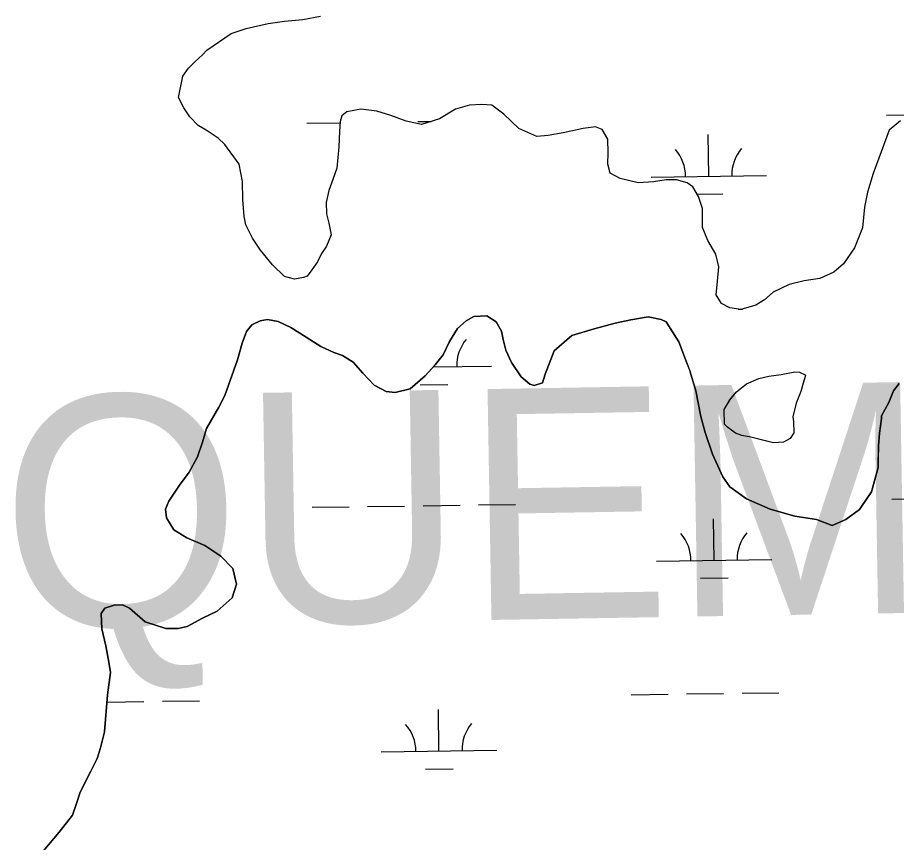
# Model space of a CAD drawing. Extents: x 3767014 to 3805179, y 361544 to 387384.
# Drawn here: x 3774988 to 3775749, y 374819 to 375533 of the extents above; entities that cross this region are included whole.
import ezdxf

# ---------------------------------------------------------------- set-up
doc = ezdxf.new("R2010")
doc.units = 0
for name, color, linetype in [('V-TOPO-GNAM-IDEN', 7, 'Continuous'), ('V-TOPO-SHOR', 7, 'Continuous'), ('V-WETL-SWMP', 7, 'Continuous')]:
    doc.layers.add(name, color=color, linetype=linetype)

msp = doc.modelspace()

# ---------------------------------------------------------------- linework, layer by layer
at = {"layer": 'V-TOPO-SHOR'}
for points in [[(3775152.13, 375504.815), (3775173.457, 375519.409), (3775186.429, 375523.546), (3775205.277, 375527.996), (3775219.398, 375530.159), (3775235.465, 375531.515), (3775250.769, 375534.445)], [(3775581.491, 375351.225), (3775581.315, 375367.669), (3775577.931, 375378.281), (3775572.951, 375386.568), (3775568.3, 375390.152), (3775558.938, 375392.621), (3775549.935, 375392.74), (3775538.952, 375390.928), (3775525.629, 375389.926), (3775510.022, 375393.654), (3775501.471, 375398.462), (3775499.618, 375406.316), (3775499.747, 375416.102), (3775499.507, 375427.847), (3775494.528, 375436.133), (3775488.688, 375438.558), (3775478.099, 375437.131), (3775460.829, 375433.442), (3775447.877, 375430.872), (3775438.082, 375430.219), (3775422.515, 375437.075), (3775409.367, 375449.384), (3775398.901, 375457.348), (3775390.296, 375457.852), (3775379.72, 375457.209), (3775367.54, 375453.844), (3775353.728, 375445.415), (3775338.006, 375440.53), (3775324.737, 375443.445), (3775311.491, 375448.317), (3775299.403, 375451.997), (3775285.727, 375453.742), (3775273.564, 375451.553), (3775269.212, 375448.087), (3775267.579, 375443.019), (3775267.076, 375434.415), (3775266.51, 375421.113), (3775264.704, 375402.739), (3775261.444, 375392.994), (3775257.794, 375383.256), (3775255.703, 375373.106), (3775255.967, 375363.317), (3775257.817, 375355.071), (3775260.03, 375344.866), (3775255.99, 375335.132), (3775251.603, 375328.927), (3775247.982, 375321.537), (3775243.194, 375314.554), (3775239.208, 375309.124), (3775236.061, 375307.992), (3775228.213, 375306.53), (3775219.634, 375308.989), (3775209.195, 375318.914), (3775198.791, 375331.575), (3775191.885, 375342.234), (3775186.163, 375353.662), (3775184.691, 375360.728), (3775183.319, 375375.621), (3775183.132, 375391.28), (3775180.195, 375406.193), (3775167.893, 375423.188), (3775162.093, 375428.742), (3775151.613, 375435.535), (3775144.62, 375439.541), (3775137.673, 375447.07), (3775132.297, 375454.969), (3775127.717, 375464.031), (3775131.48, 375482.379), (3775136.27, 375489.365), (3775142.217, 375495.159), (3775148.556, 375500.946), (3775152.13, 375504.815)], [(3775752.982, 375443.709), (3775743.088, 375435.617), (3775729.291, 375398.221), (3775724.378, 375381.843), (3775721.861, 375368.959), (3775720.058, 375350.975), (3775713.181, 375333.842), (3775703.603, 375319.876), (3775695.288, 375312.547), (3775683.082, 375307.228), (3775669.354, 375305.057), (3775656.396, 375302.096), (3775642.605, 375295.231), (3775635.083, 375288.673), (3775627.585, 375284.075), (3775614.617, 375280.332), (3775605.241, 375281.628), (3775597.856, 375285.638), (3775593.256, 375293.138), (3775594.584, 375304.863), (3775595.532, 375317.376), (3775592.935, 375328.372), (3775586.043, 375340.205), (3775581.491, 375351.225)], [(3775566.823, 375237.092), (3775561.023, 375252.403), (3775549.911, 375269.752), (3775545.636, 375271.763), (3775534.325, 375273.864), (3775519.436, 375271.322), (3775505.715, 375268.375), (3775487.666, 375263.528), (3775468.435, 375257.916), (3775453.011, 375244.434), (3775445.317, 375224.204), (3775442.876, 375216.809), (3775435.808, 375214.556), (3775431.915, 375215.779), (3775424.569, 375222.129), (3775416.129, 375234.36), (3775411.183, 375244.981), (3775408.961, 375254.394), (3775407.491, 375261.451), (3775402.907, 375269.721), (3775394.764, 375274.911), (3775383.418, 375274.278), (3775376.721, 375270.454), (3775369.207, 375263.907), (3775362.414, 375252.657), (3775356.788, 375241.002), (3775350.03, 375232.488), (3775341.301, 375222.83), (3775328.253, 375211.662), (3775315.308, 375208.314), (3775307.499, 375209.196), (3775297.017, 375214.808), (3775287.377, 375225.099), (3775278.901, 375234.594), (3775269.597, 375240.58), (3775262.199, 375243.023), (3775250.929, 375248.254), (3775238.133, 375256.241), (3775224.95, 375264.623), (3775214.071, 375269.848), (3775204.71, 375271.533), (3775198.441, 375270.444), (3775191.359, 375267.018), (3775186.591, 375261.216), (3775182.94, 375251.098), (3775178.842, 375236.687), (3775167.883, 375205.942), (3775162.666, 375195.845), (3775151.867, 375177.221), (3775148.586, 375165.535), (3775144.118, 375152.692), (3775136.909, 375139.493), (3775128.551, 375128.266), (3775119.376, 375114.31), (3775116.548, 375107.31), (3775117.232, 375099.872), (3775123.744, 375089.622), (3775134.988, 375082.437), (3775150.542, 375075.978), (3775164.495, 375066.803), (3775174.911, 375056.11), (3775177.861, 375042.389), (3775174.189, 375030.707), (3775161.137, 375019.148), (3775148.546, 375013.057), (3775135.158, 375005.805), (3775127.314, 375003.954), (3775116.759, 375004.091), (3775108.581, 375006.545), (3775098.849, 375009.799), (3775085.322, 375021.706), (3775079.104, 375024.524), (3775072.061, 375024.225), (3775063.818, 375021.595), (3775060.629, 375016.947), (3775061.235, 375003.645), (3775064.954, 374989.131), (3775067.506, 374975.024), (3775068.952, 374966.013), (3775066.351, 374946.497), (3775063.586, 374914.475), (3775060.281, 374900.833), (3775057.422, 374891.488), (3775051.405, 374879.837), (3775042.574, 374862.359), (3775039.721, 374853.406), (3775036.059, 374842.506), (3775024.529, 374827.799), (3775010.625, 374811.17)], [(3775680.204, 375098.365), (3775661.477, 375101.347), (3775640.055, 375107.493), (3775619.45, 375116.363), (3775605.118, 375126.715), (3775598.979, 375135.397), (3775590.244, 375155.06), (3775583.844, 375173.909), (3775580.112, 375187.643), (3775575.713, 375209.987), (3775570.847, 375226.469), (3775570.655, 375226.981), (3775566.823, 375237.092)], [(3775600.402, 375181.09), (3775600.175, 375193.619), (3775604.977, 375201.776), (3775610.945, 375209.137), (3775619.649, 375216.067), (3775630.276, 375220.626), (3775638.912, 375222.469), (3775649.501, 375223.897), (3775661.279, 375226.484), (3775665.577, 375226.035), (3775670.245, 375223.627), (3775670.63, 375223.229), (3775668.586, 375216.602), (3775666.532, 375209.19), (3775662.485, 375199.067), (3775659.591, 375187.361), (3775660.322, 375183.437), (3775660.586, 375173.647)], [(3775751.733, 375216.108), (3775746.955, 375209.909), (3775742.91, 375199.79), (3775736.496, 375188.135), (3775736.465, 375185.788), (3775734.736, 375173.289), (3775733.811, 375162.342), (3775733.657, 375150.605), (3775733.565, 375143.564), (3775730.282, 375131.868), (3775727.81, 375122.509), (3775726.215, 375120.182), (3775724.619, 375117.856), (3775717.435, 375106.993), (3775705.583, 375098.539), (3775693.774, 375093.214), (3775680.204, 375098.365)], [(3775660.586, 375173.647), (3775657.388, 375168.601), (3775651.477, 375165.545), (3775642.857, 375164.876), (3775634.663, 375166.94), (3775623.35, 375169.83), (3775615.537, 375171.106), (3775610.083, 375173.133), (3775603.105, 375178.315), (3775600.402, 375181.09)]]:
    msp.add_lwpolyline(points, dxfattribs=at)
at = {"layer": 'V-WETL-SWMP'}
for p, q in [((3775334.866, 375443.001), (3775346.48, 375443.163)), ((3775740.735, 375448.639), (3775758.292, 375448.883)), ((3775238.876, 375441.668), (3775267.523, 375442.066)), ((3775586.863, 375395.755), (3775586.363, 375431.752)), ((3775536.868, 375395.06), (3775636.858, 375396.449)), ((3775576.788, 375380.183), (3775599.076, 375380.492)), ((3775612.211, 375280.664), (3775615.951, 375280.716)), ((3775348.29, 375230.563), (3775398.657, 375231.263)), ((3775348.662, 375230.568), (3775348.657, 375230.969)), ((3775336.878, 375214.972), (3775360.875, 375215.306)), ((3775745.356, 375115.996), (3775777.353, 375116.441)), ((3775243.496, 375109.025), (3775275.493, 375109.469)), ((3775291.492, 375109.692), (3775323.489, 375110.136)), ((3775339.487, 375110.358), (3775371.484, 375110.803)), ((3775387.482, 375111.025), (3775419.479, 375111.47)), ((3775591.484, 375063.112), (3775590.984, 375099.109)), ((3775541.488, 375062.418), (3775641.479, 375063.807)), ((3775579.699, 375047.516), (3775603.697, 375047.849)), ((3775615.677, 374948.005), (3775647.674, 374948.449)), ((3775065.823, 374940.367), (3775097.819, 374940.811)), ((3775113.817, 374941.034), (3775145.814, 374941.478)), ((3775519.686, 374946.672), (3775551.683, 374947.116)), ((3775567.681, 374947.338), (3775599.678, 374947.783)), ((3775353.283, 374897.926), (3775352.783, 374933.922)), ((3775303.288, 374897.231), (3775403.278, 374898.62)), ((3775341.499, 374882.329), (3775365.496, 374882.663))]:
    msp.add_line(p, q, dxfattribs=at)
for points in [[(3775581.491, 375351.225), (3775581.315, 375367.668), (3775577.931, 375378.281), (3775572.951, 375386.567), (3775568.3, 375390.151), (3775558.938, 375392.622), (3775549.936, 375392.74), (3775538.952, 375390.927), (3775525.63, 375389.927), (3775510.021, 375393.654), (3775501.472, 375398.463), (3775499.617, 375406.317), (3775499.746, 375416.101), (3775499.508, 375427.848), (3775494.528, 375436.133), (3775488.688, 375438.558), (3775478.1, 375437.131), (3775460.828, 375433.443), (3775447.877, 375430.872), (3775438.082, 375430.218), (3775422.514, 375437.076), (3775409.366, 375449.383), (3775398.901, 375457.349), (3775390.296, 375457.853), (3775379.719, 375457.209), (3775367.54, 375453.845), (3775353.729, 375445.414), (3775338.007, 375440.531), (3775324.736, 375443.445), (3775311.491, 375448.316), (3775299.404, 375451.997), (3775285.726, 375453.742), (3775273.563, 375451.553), (3775269.212, 375448.087), (3775267.579, 375443.019), (3775267.075, 375434.414), (3775266.51, 375421.113), (3775264.703, 375402.738), (3775261.444, 375392.995), (3775257.794, 375383.256), (3775255.703, 375373.106), (3775255.967, 375363.317), (3775257.816, 375355.072), (3775260.031, 375344.866), (3775255.989, 375335.132), (3775251.602, 375328.927), (3775247.982, 375321.537), (3775243.193, 375314.553), (3775239.208, 375309.125), (3775236.061, 375307.992), (3775228.213, 375306.529), (3775219.634, 375308.99), (3775209.195, 375318.913), (3775198.791, 375331.575), (3775191.885, 375342.235), (3775186.163, 375353.662), (3775184.69, 375360.727), (3775183.319, 375375.62), (3775183.132, 375391.28), (3775180.196, 375406.194), (3775167.892, 375423.187), (3775162.094, 375428.743), (3775151.613, 375435.535), (3775144.62, 375439.541), (3775137.672, 375447.069), (3775132.296, 375454.969), (3775127.717, 375464.032), (3775131.48, 375482.38), (3775136.269, 375489.364), (3775142.217, 375495.158), (3775148.556, 375500.946), (3775152.129, 375504.814), (3775173.458, 375519.409), (3775186.43, 375523.545), (3775205.278, 375527.996), (3775219.398, 375530.159), (3775235.465, 375531.515), (3775250.77, 375534.446)], [(3775752.981, 375443.709), (3775743.089, 375435.618), (3775729.29, 375398.22), (3775724.378, 375381.843), (3775721.861, 375368.959), (3775720.059, 375350.976), (3775713.181, 375333.842), (3775703.603, 375319.876), (3775695.287, 375312.547), (3775683.082, 375307.227), (3775669.353, 375305.058), (3775656.397, 375302.096), (3775642.606, 375295.23), (3775635.083, 375288.674), (3775627.585, 375284.075), (3775614.618, 375280.331), (3775605.241, 375281.628), (3775597.856, 375285.639), (3775593.257, 375293.137), (3775594.584, 375304.863), (3775595.531, 375317.376), (3775592.935, 375328.371), (3775586.044, 375340.204), (3775581.491, 375351.225)], [(3775057.421, 374891.488), (3775060.28, 374900.834), (3775063.587, 374914.474), (3775066.352, 374946.497), (3775068.953, 374966.012), (3775067.507, 374975.023), (3775064.955, 374989.131), (3775061.236, 375003.645), (3775060.628, 375016.946), (3775063.817, 375021.596), (3775072.061, 375024.225), (3775079.103, 375024.524), (3775085.321, 375021.706), (3775098.849, 375009.799), (3775108.581, 375006.544), (3775116.759, 375004.091), (3775127.313, 375003.953), (3775135.157, 375005.805), (3775148.545, 375013.058), (3775161.136, 375019.149), (3775174.189, 375030.707), (3775177.86, 375042.388), (3775174.912, 375056.11), (3775164.496, 375066.803), (3775150.542, 375075.978), (3775134.988, 375082.437), (3775123.744, 375089.622), (3775117.231, 375099.872), (3775116.547, 375107.31), (3775119.375, 375114.31), (3775128.55, 375128.265), (3775136.908, 375139.493), (3775144.118, 375152.692), (3775148.587, 375165.535), (3775151.867, 375177.221), (3775162.667, 375195.846), (3775167.882, 375205.943), (3775178.841, 375236.686), (3775182.939, 375251.098), (3775186.591, 375261.216), (3775191.358, 375267.018), (3775198.44, 375270.444), (3775204.71, 375271.534), (3775214.071, 375269.848), (3775224.95, 375264.623), (3775238.133, 375256.24), (3775250.93, 375248.253), (3775262.2, 375243.023), (3775269.596, 375240.58), (3775278.901, 375234.594), (3775287.378, 375225.1), (3775297.018, 375214.808), (3775307.5, 375209.197), (3775315.308, 375208.313), (3775328.254, 375211.662), (3775341.302, 375222.83), (3775350.03, 375232.489), (3775356.788, 375241.002), (3775362.414, 375252.658), (3775369.208, 375263.907), (3775376.722, 375270.455), (3775383.418, 375274.277), (3775394.765, 375274.91), (3775402.907, 375269.721), (3775407.49, 375261.451), (3775408.962, 375254.394), (3775411.184, 375244.982), (3775416.128, 375234.361), (3775424.569, 375222.13), (3775431.914, 375215.778), (3775435.808, 375214.555), (3775442.875, 375216.808), (3775445.317, 375224.204), (3775453.011, 375244.434), (3775468.435, 375257.916), (3775487.666, 375263.528), (3775505.714, 375268.375), (3775519.436, 375271.323), (3775534.326, 375273.864), (3775545.637, 375271.762), (3775549.911, 375269.751), (3775561.022, 375252.403), (3775566.823, 375237.093), (3775570.848, 375226.47), (3775575.714, 375209.986), (3775580.113, 375187.643), (3775583.843, 375173.91), (3775590.243, 375155.06), (3775598.978, 375135.397), (3775605.119, 375126.716), (3775619.45, 375116.363), (3775640.055, 375107.492), (3775661.478, 375101.347), (3775680.205, 375098.365), (3775693.775, 375093.215), (3775705.584, 375098.539), (3775717.434, 375106.992), (3775724.619, 375117.855), (3775727.811, 375122.509), (3775730.281, 375131.868), (3775733.565, 375143.564)], [(3775733.565, 375143.564), (3775733.811, 375162.343), (3775734.736, 375173.288), (3775736.465, 375185.787), (3775736.496, 375188.134), (3775742.91, 375199.789), (3775746.955, 375209.91), (3775751.732, 375216.109)], [(3775010.626, 374811.17), (3775024.528, 374827.8), (3775036.059, 374842.506), (3775039.72, 374853.405), (3775042.574, 374862.36), (3775051.404, 374879.837), (3775057.421, 374891.488)]]:
    msp.add_lwpolyline(points, dxfattribs=at)
msp.add_lwpolyline([(3775600.401, 375181.09), (3775600.174, 375193.619), (3775604.978, 375201.777), (3775610.946, 375209.136), (3775619.648, 375216.068), (3775630.277, 375220.626), (3775638.913, 375222.47), (3775649.501, 375223.897), (3775661.278, 375226.483), (3775665.578, 375226.036), (3775670.244, 375223.626), (3775670.63, 375223.229), (3775668.586, 375216.602), (3775666.532, 375209.191), (3775662.485, 375199.066), (3775659.591, 375187.361), (3775660.323, 375183.437), (3775660.586, 375173.647), (3775657.388, 375168.6), (3775651.477, 375165.546), (3775642.856, 375164.876), (3775623.349, 375169.829), (3775615.537, 375171.106), (3775610.083, 375173.134), (3775603.105, 375178.315)], close=True, dxfattribs=at)
for centre, start, end in [((3775531.619, 375395.462), 0.024037, 41.567696), ((3775642.094, 375396.997), 140.024034, 181.567693), ((3775403.893, 375231.811), 140.024034, 181.567693), ((3775536.239, 375062.82), 0.024037, 41.567696), ((3775646.715, 375064.354), 140.024034, 181.567693), ((3775298.039, 374897.633), 0.024037, 41.567696), ((3775408.514, 374899.168), 140.024034, 181.567693)]:
    msp.add_arc(centre, 35.246, start, end, dxfattribs=at)

# ---------------------------------------------------------------- texts
at = {"layer": 'V-TOPO-GNAM-IDEN'}
msp.add_text('PLAQUEMINES', height=200, rotation=0.967029, dxfattribs=at).set_placement((3774470.222, 374995.77))

doc.saveas('drawing.dxf')
